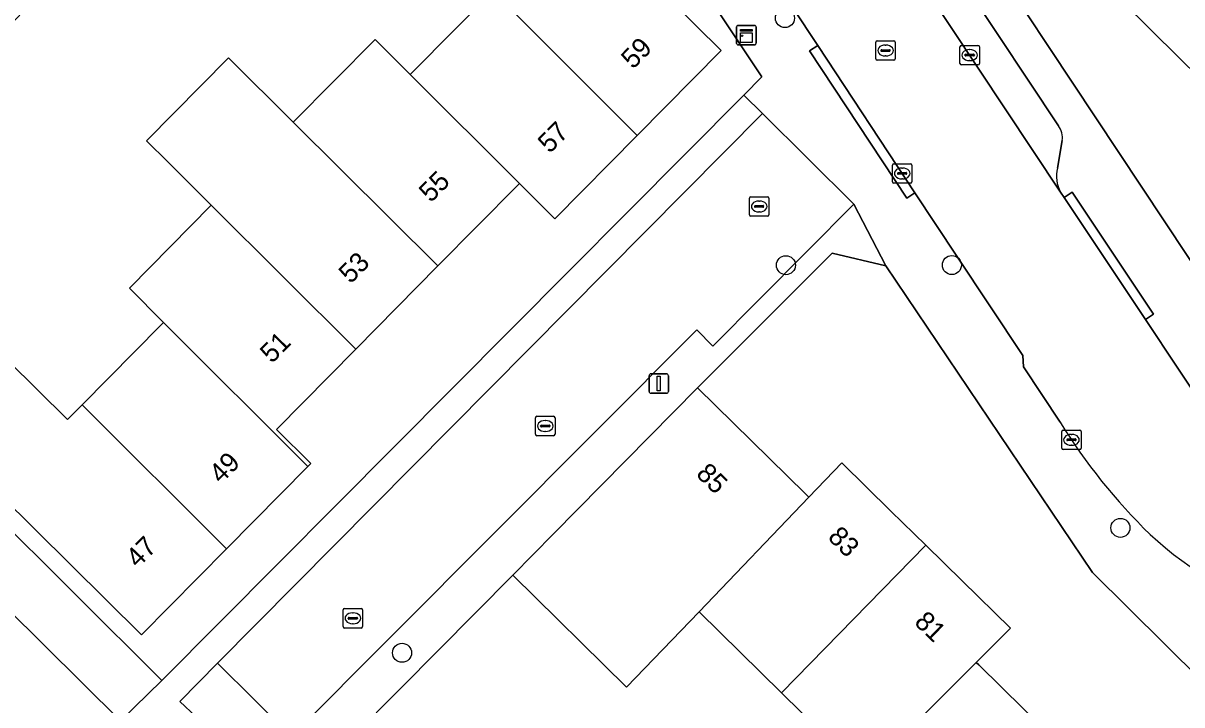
# Model space of a CAD drawing. Extents: x 157767 to 159172, y 387839 to 389425.
# Drawn here: x 158552.4 to 158611.9, y 388629.2 to 388664.2 of the extents above; entities that cross this region are included whole.
import ezdxf

# ---------------------------------------------------------------- set-up
doc = ezdxf.new("R2010")
doc.units = 0
for name, color, linetype in [('IMGEO_Boom', 7, 'Continuous'), ('IMGEO_Erf', 7, 'Continuous'), ('IMGEO_Kast', 7, 'Continuous'), ('IMGEO_Kolk', 7, 'Continuous'), ('IMGEO_Lichtmast', 7, 'Continuous'), ('IMGEO_Muur', 7, 'Continuous'), ('IMGEO_Pand', 7, 'Continuous'), ('IMGEO_Pand_nummerreeks', 7, 'Continuous'), ('IMGEO_Parkeervlak_open', 7, 'Continuous'), ('IMGEO_Rijbaan_lokaal_open', 7, 'Continuous'), ('IMGEO_Rioolput', 7, 'Continuous'), ('IMGEO_Voetpad_open', 7, 'Continuous')]:
    doc.layers.add(name, color=color, linetype=linetype)

msp = doc.modelspace()

# ---------------------------------------------------------------- linework, layer by layer
at = {"layer": 'IMGEO_Boom'}
for centre in [(158591.529, 388664.461), (158591.577, 388651.766), (158600.099, 388651.775), (158608.753, 388638.274), (158571.865, 388631.855)]:
    msp.add_circle(centre, 0.489, dxfattribs=at)
at = {"layer": 'IMGEO_Erf'}
for points in [[(158614.097, 388710.83), (158602.961, 388699.609), (158597.592, 388694.201), (158589.669, 388686.22), (158619.337, 388641.484)], [(158583.08, 388667.92), (158588.259, 388662.804), (158583.936, 388658.428), (158579.707, 388654.148), (158577.893, 388655.963), (158577.778, 388655.847), (158573.708, 388651.728), (158569.493, 388647.462), (158565.416, 388643.335), (158567.187, 388641.586), (158567.036, 388641.433), (158562.851, 388637.197), (158558.485, 388632.778), (158551.208, 388639.968), (158550.58, 388639.332), (158559.524, 388630.436), (158589.411, 388660.505), (158590.346, 388661.446), (158570.547, 388691.173)], [(158552.247, 388664.614), (158548.045, 388660.386), (158545.753, 388662.674), (158541.568, 388658.402), (158539.036, 388655.819), (158536.538, 388653.299), (158547.353, 388642.542), (158551.626, 388646.865), (158554.692, 388643.836), (158555.434, 388644.587), (158559.487, 388648.69), (158559.625, 388648.83), (158557.863, 388650.588), (158562.069, 388654.845), (158559.848, 388657.054), (158558.741, 388658.154), (158562.953, 388662.418), (158566.282, 388659.109), (158570.49, 388663.369), (158572.289, 388661.57), (158572.441, 388661.724), (158576.532, 388665.865)], [(158626.09, 388664.973), (158623.962, 388662.859), (158627.791, 388659.059), (158631.603, 388655.276), (158633.714, 388657.406), (158636.413, 388654.731), (158630.177, 388648.467), (158627.853, 388650.782), (158625.673, 388648.611), (158623.159, 388651.105), (158621.486, 388652.764), (158619.831, 388654.405), (158617.324, 388656.892), (158615.104, 388659.094), (158617.27, 388661.267), (158615.065, 388663.466), (158612.911, 388661.291), (158610.409, 388663.769), (158608.719, 388665.443)], [(158616.629, 388626.752), (158607.313, 388635.978), (158596.708, 388651.742), (158593.956, 388652.392), (158587.033, 388645.475), (158592.578, 388640.017), (158592.755, 388639.842), (158594.452, 388641.612), (158596.972, 388639.139), (158598.758, 388637.386), (158600.633, 388635.546), (158603.101, 388633.123), (158601.351, 388631.365), (158601.476, 388631.242), (158603.802, 388628.953)], [(158557.412, 388628.36), (158535.834, 388649.727), (158533.987, 388647.893), (158531.236, 388645.162), (158527.465, 388641.374), (158524.921, 388638.792), (158523.143, 388640.544), (158520.891, 388638.301), (158522.641, 388636.562), (158519.999, 388633.901), (158519.738, 388633.638), (158517.422, 388631.306), (158515.671, 388633.045), (158514.274, 388631.704), (158517.268, 388628.735), (158513.709, 388625.147), (158512.467, 388626.379), (158509.895, 388623.785), (158508.143, 388625.522), (158505.144, 388622.5), (158507.984, 388619.682), (158506.444, 388618.145), (158521.077, 388603.498)], [(158595.491, 388625.728), (158591.346, 388629.806), (158587.12, 388633.964), (158583.399, 388630.082), (158577.552, 388635.837), (158571.8, 388630.034), (158569.289, 388627.5)]]:
    msp.add_lwpolyline(points, dxfattribs=at)
at = {"layer": 'IMGEO_Kast'}
for p, q in [((158589.045, 388663.163), (158589.045, 388664.004)), ((158589.045, 388664.004), (158589.045, 388663.163)), ((158589.12, 388664.088), (158589.961, 388664.088)), ((158589.961, 388664.088), (158589.12, 388664.088)), ((158590.045, 388664.013), (158590.045, 388663.172)), ((158590.045, 388663.172), (158590.045, 388664.013)), ((158589.97, 388663.088), (158589.129, 388663.088)), ((158589.129, 388663.088), (158589.97, 388663.088))]:
    msp.add_line(p, q, dxfattribs=at)
for points in [[(158589.24, 388663.878), (158589.84, 388663.878), (158589.84, 388663.793), (158589.24, 388663.793), (158589.24, 388663.878)], [(158589.24, 388663.703), (158589.84, 388663.703), (158589.84, 388663.214), (158589.24, 388663.214), (158589.24, 388663.703)]]:
    msp.add_lwpolyline(points, dxfattribs=at)
msp.add_circle((158589.324, 388663.552), 0.0377, dxfattribs=at)
for centre, start, end in [((158589.123, 388664.01), 92.4484, 184.28452), ((158589.123, 388664.01), 92.4484, 184.28452), ((158589.967, 388664.01), 2.4484, 94.28452), ((158589.967, 388664.01), 2.4484, 94.28452), ((158589.123, 388663.166), 182.4484, 274.28452), ((158589.123, 388663.166), 182.4484, 274.28452), ((158589.967, 388663.166), 272.4484, 4.28452), ((158589.967, 388663.166), 272.4484, 4.28452)]:
    msp.add_arc(centre, 0.0779, start, end, dxfattribs=at)
at = {"layer": 'IMGEO_Kolk'}
for p, q in [((158600.513, 388662.134), (158600.513, 388662.986)), ((158600.588, 388663.06), (158601.44, 388663.06)), ((158601.514, 388662.986), (158601.514, 388662.134)), ((158600.772, 388662.554), (158600.772, 388662.566)), ((158601.21, 388662.517), (158600.812, 388662.517)), ((158600.815, 388662.603), (158601.213, 388662.603)), ((158601.001, 388662.84), (158601.026, 388662.84)), ((158601.256, 388662.566), (158601.256, 388662.554)), ((158601.44, 388662.06), (158600.588, 388662.06)), ((158601.024, 388662.28), (158600.999, 388662.28)), ((158597.047, 388656.053), (158597.047, 388656.905)), ((158597.122, 388656.979), (158597.974, 388656.979)), ((158597.306, 388656.473), (158597.306, 388656.485)), ((158597.744, 388656.436), (158597.346, 388656.436)), ((158597.349, 388656.522), (158597.747, 388656.522)), ((158597.535, 388656.759), (158597.56, 388656.759)), ((158597.79, 388656.485), (158597.79, 388656.473)), ((158598.048, 388656.905), (158598.048, 388656.053)), ((158597.974, 388655.979), (158597.122, 388655.979)), ((158597.558, 388656.199), (158597.533, 388656.199)), ((158589.704, 388654.359), (158589.704, 388655.211)), ((158589.779, 388655.285), (158590.631, 388655.285)), ((158590.705, 388655.211), (158590.705, 388654.359)), ((158589.963, 388654.779), (158589.963, 388654.791)), ((158590.401, 388654.742), (158590.003, 388654.742)), ((158590.006, 388654.828), (158590.404, 388654.828)), ((158590.192, 388655.065), (158590.217, 388655.065)), ((158590.447, 388654.791), (158590.447, 388654.779)), ((158590.631, 388654.285), (158589.779, 388654.285)), ((158590.215, 388654.505), (158590.19, 388654.505)), ((158578.72, 388643.08), (158578.72, 388643.932)), ((158578.795, 388644.006), (158579.647, 388644.006)), ((158579.721, 388643.932), (158579.721, 388643.08)), ((158578.979, 388643.5), (158578.979, 388643.512)), ((158579.417, 388643.463), (158579.019, 388643.463)), ((158579.022, 388643.549), (158579.42, 388643.549)), ((158579.208, 388643.786), (158579.233, 388643.786)), ((158579.463, 388643.512), (158579.463, 388643.5)), ((158579.647, 388643.006), (158578.795, 388643.006)), ((158579.231, 388643.226), (158579.206, 388643.226)), ((158605.738, 388642.371), (158605.738, 388643.223)), ((158605.813, 388643.297), (158606.665, 388643.297)), ((158605.997, 388642.791), (158605.997, 388642.803)), ((158606.435, 388642.754), (158606.037, 388642.754)), ((158606.04, 388642.84), (158606.438, 388642.84)), ((158606.226, 388643.077), (158606.251, 388643.077)), ((158606.481, 388642.803), (158606.481, 388642.791)), ((158606.739, 388643.223), (158606.739, 388642.371)), ((158606.665, 388642.297), (158605.813, 388642.297)), ((158606.249, 388642.517), (158606.224, 388642.517)), ((158568.84, 388633.203), (158568.84, 388634.055)), ((158568.915, 388634.129), (158569.767, 388634.129)), ((158569.328, 388633.909), (158569.353, 388633.909)), ((158569.841, 388634.055), (158569.841, 388633.203)), ((158569.099, 388633.623), (158569.099, 388633.635)), ((158569.537, 388633.586), (158569.139, 388633.586)), ((158569.142, 388633.672), (158569.54, 388633.672)), ((158569.351, 388633.349), (158569.326, 388633.349)), ((158569.583, 388633.635), (158569.583, 388633.623)), ((158569.767, 388633.129), (158568.915, 388633.129))]:
    msp.add_line(p, q, dxfattribs=at)
for points in [[(158600.513, 388662.134), (158600.513, 388662.986)], [(158600.588, 388663.06), (158601.44, 388663.06)], [(158601.514, 388662.986), (158601.514, 388662.134)], [(158601.44, 388662.06), (158600.588, 388662.06)], [(158597.047, 388656.053), (158597.047, 388656.905)], [(158597.122, 388656.979), (158597.974, 388656.979)], [(158598.048, 388656.905), (158598.048, 388656.053)], [(158597.974, 388655.979), (158597.122, 388655.979)], [(158589.704, 388654.359), (158589.704, 388655.211)], [(158589.779, 388655.285), (158590.631, 388655.285)], [(158590.705, 388655.211), (158590.705, 388654.359)], [(158590.631, 388654.285), (158589.779, 388654.285)], [(158578.72, 388643.08), (158578.72, 388643.932)], [(158578.795, 388644.006), (158579.647, 388644.006)], [(158579.721, 388643.932), (158579.721, 388643.08)], [(158579.647, 388643.006), (158578.795, 388643.006)], [(158605.738, 388642.371), (158605.738, 388643.223)], [(158605.813, 388643.297), (158606.665, 388643.297)], [(158606.739, 388643.223), (158606.739, 388642.371)], [(158606.665, 388642.297), (158605.813, 388642.297)], [(158568.84, 388633.203), (158568.84, 388634.055)], [(158568.915, 388634.129), (158569.767, 388634.129)], [(158569.841, 388634.055), (158569.841, 388633.203)], [(158569.767, 388633.129), (158568.915, 388633.129)]]:
    msp.add_lwpolyline(points, dxfattribs=at)
for centre, radius, start, end in [((158600.59, 388662.984), 0.0765, 91.55205, 178.44795), ((158600.59, 388662.984), 0.0765, 91.55205, 178.44795), ((158601.438, 388662.984), 0.0765, 1.55205, 88.44795), ((158601.438, 388662.984), 0.0765, 1.55205, 88.44795), ((158600.812, 388662.563), 0.0403, 85.87752, 175.75265), ((158600.809, 388662.553), 0.0366, 178.93798, 274.71019), ((158601.213, 388662.56), 0.043, 264.86636, 352.45326), ((158601.217, 388662.565), 0.0386, 1.73085, 96.63898), ((158600.59, 388662.136), 0.0765, 181.55205, 268.44795), ((158600.59, 388662.136), 0.0765, 181.55205, 268.44795), ((158601.438, 388662.136), 0.0765, 271.55205, 358.44795), ((158601.438, 388662.136), 0.0765, 271.55205, 358.44795), ((158597.124, 388656.903), 0.0765, 91.55205, 178.44795), ((158597.124, 388656.903), 0.0765, 91.55205, 178.44795), ((158597.346, 388656.482), 0.0403, 85.87752, 175.75265), ((158597.343, 388656.472), 0.0366, 178.93798, 274.71019), ((158597.747, 388656.479), 0.043, 264.86636, 352.45326), ((158597.751, 388656.484), 0.0386, 1.73085, 96.63898), ((158597.972, 388656.903), 0.0765, 1.55205, 88.44795), ((158597.972, 388656.903), 0.0765, 1.55205, 88.44795), ((158597.124, 388656.055), 0.0765, 181.55205, 268.44795), ((158597.124, 388656.055), 0.0765, 181.55205, 268.44795), ((158597.972, 388656.055), 0.0765, 271.55205, 358.44795), ((158597.972, 388656.055), 0.0765, 271.55205, 358.44795), ((158589.781, 388655.209), 0.0765, 91.55205, 178.44795), ((158589.781, 388655.209), 0.0765, 91.55205, 178.44795), ((158590.629, 388655.209), 0.0765, 1.55205, 88.44795), ((158590.629, 388655.209), 0.0765, 1.55205, 88.44795), ((158590.003, 388654.788), 0.0403, 85.87752, 175.75265), ((158590, 388654.778), 0.0366, 178.93798, 274.71019), ((158590.404, 388654.785), 0.043, 264.86636, 352.45326), ((158590.408, 388654.79), 0.0386, 1.73085, 96.63898), ((158589.781, 388654.361), 0.0765, 181.55205, 268.44795), ((158589.781, 388654.361), 0.0765, 181.55205, 268.44795), ((158590.629, 388654.361), 0.0765, 271.55205, 358.44795), ((158590.629, 388654.361), 0.0765, 271.55205, 358.44795), ((158578.797, 388643.93), 0.0765, 91.55205, 178.44795), ((158578.797, 388643.93), 0.0765, 91.55205, 178.44795), ((158579.645, 388643.93), 0.0765, 1.55205, 88.44795), ((158579.645, 388643.93), 0.0765, 1.55205, 88.44795), ((158579.019, 388643.509), 0.0403, 85.87752, 175.75265), ((158579.016, 388643.499), 0.0366, 178.93798, 274.71019), ((158579.42, 388643.506), 0.043, 264.86636, 352.45326), ((158579.424, 388643.511), 0.0386, 1.73085, 96.63898), ((158578.797, 388643.082), 0.0765, 181.55205, 268.44795), ((158578.797, 388643.082), 0.0765, 181.55205, 268.44795), ((158579.645, 388643.082), 0.0765, 271.55205, 358.44795), ((158579.645, 388643.082), 0.0765, 271.55205, 358.44795), ((158605.815, 388643.221), 0.0765, 91.55205, 178.44795), ((158605.815, 388643.221), 0.0765, 91.55205, 178.44795), ((158606.037, 388642.8), 0.0403, 85.87752, 175.75265), ((158606.034, 388642.79), 0.0366, 178.93798, 274.71019), ((158606.438, 388642.797), 0.043, 264.86636, 352.45326), ((158606.442, 388642.802), 0.0386, 1.73085, 96.63898), ((158606.663, 388643.221), 0.0765, 1.55205, 88.44795), ((158606.663, 388643.221), 0.0765, 1.55205, 88.44795), ((158605.815, 388642.373), 0.0765, 181.55205, 268.44795), ((158605.815, 388642.373), 0.0765, 181.55205, 268.44795), ((158606.663, 388642.373), 0.0765, 271.55205, 358.44795), ((158606.663, 388642.373), 0.0765, 271.55205, 358.44795), ((158568.917, 388634.053), 0.0765, 91.55205, 178.44795), ((158568.917, 388634.053), 0.0765, 91.55205, 178.44795), ((158569.765, 388634.053), 0.0765, 1.55205, 88.44795), ((158569.765, 388634.053), 0.0765, 1.55205, 88.44795), ((158568.917, 388633.205), 0.0765, 181.55205, 268.44795), ((158568.917, 388633.205), 0.0765, 181.55205, 268.44795), ((158569.139, 388633.632), 0.0403, 85.87752, 175.75265), ((158569.136, 388633.622), 0.0366, 178.93798, 274.71019), ((158569.54, 388633.629), 0.043, 264.86636, 352.45326), ((158569.544, 388633.634), 0.0386, 1.73085, 96.63898), ((158569.765, 388633.205), 0.0765, 271.55205, 358.44795), ((158569.765, 388633.205), 0.0765, 271.55205, 358.44795)]:
    msp.add_arc(centre, radius, start, end, dxfattribs=at)
for centre, major_axis, ratio, start_param, end_param in [((158601, 388662.56), (-0.387, 0.002), 0.722429, 4.712389, 7.853982), ((158601.025, 388662.56), (-0.39, 0.002), 0.717154, 1.570796, 4.712389), ((158597.534, 388656.479), (-0.387, 0.002), 0.722429, 4.712389, 7.853982), ((158597.559, 388656.479), (-0.39, 0.002), 0.717154, 1.570796, 4.712389), ((158590.191, 388654.785), (-0.387, 0.002), 0.722429, 4.712389, 7.853982), ((158590.216, 388654.785), (-0.39, 0.002), 0.717154, 1.570796, 4.712389), ((158579.207, 388643.506), (-0.387, 0.002), 0.722429, 4.712389, 7.853982), ((158579.232, 388643.506), (-0.39, 0.002), 0.717154, 1.570796, 4.712389), ((158606.225, 388642.797), (-0.387, 0.002), 0.722429, 4.712389, 7.853982), ((158606.25, 388642.797), (-0.39, 0.002), 0.717154, 1.570796, 4.712389), ((158569.327, 388633.629), (-0.387, 0.002), 0.722429, 4.712389, 7.853982), ((158569.352, 388633.629), (-0.39, 0.002), 0.717154, 1.570796, 4.712389)]:
    msp.add_ellipse(centre, major_axis=major_axis, ratio=ratio, start_param=start_param, end_param=end_param, dxfattribs=at)
at = {"layer": 'IMGEO_Lichtmast'}
for p, q in [((158584.553, 388645.286), (158584.553, 388646.086)), ((158584.553, 388646.086), (158584.553, 388645.286)), ((158584.653, 388646.186), (158585.443, 388646.186)), ((158585.443, 388646.186), (158584.653, 388646.186)), ((158585.543, 388646.086), (158585.543, 388645.286)), ((158585.543, 388645.286), (158585.543, 388646.086)), ((158585.443, 388645.186), (158584.653, 388645.186)), ((158584.653, 388645.186), (158585.443, 388645.186))]:
    msp.add_line(p, q, dxfattribs=at)
msp.add_lwpolyline([(158584.973, 388646.061), (158585.123, 388646.061), (158585.123, 388645.311), (158584.973, 388645.311), (158584.973, 388646.061)], dxfattribs=at)
for centre, start, end in [((158584.653, 388646.086), 90, 180), ((158584.653, 388646.086), 90, 180), ((158585.443, 388646.086), 0, 90), ((158585.443, 388646.086), 360, 90), ((158584.653, 388645.286), 180, 270), ((158584.653, 388645.286), 180, 270), ((158585.443, 388645.286), 270, 0), ((158585.443, 388645.286), 270, 0)]:
    msp.add_arc(centre, 0.1, start, end, dxfattribs=at)
at = {"layer": 'IMGEO_Muur'}
msp.add_lwpolyline([(158577.552, 388635.837), (158571.8, 388630.034)], dxfattribs=at)
at = {"layer": 'IMGEO_Pand'}
for points in [[(158615.024, 388671.782), (158608.719, 388665.443), (158610.409, 388663.769), (158612.911, 388661.291), (158615.065, 388663.466), (158617.27, 388661.267), (158623.531, 388667.548), (158620.966, 388670.13), (158618.838, 388668.016)], [(158583.936, 388658.428), (158588.259, 388662.804), (158583.08, 388667.92), (158583.433, 388668.277), (158582.935, 388668.769), (158582.583, 388668.413), (158580.794, 388670.179), (158576.532, 388665.865)], [(158576.532, 388665.865), (158572.441, 388661.724), (158572.289, 388661.57), (158577.893, 388655.963), (158579.707, 388654.148), (158583.936, 388658.428)], [(158572.289, 388661.57), (158570.49, 388663.369), (158566.282, 388659.109), (158573.708, 388651.728), (158577.778, 388655.847), (158577.893, 388655.963)], [(158566.282, 388659.109), (158562.953, 388662.418), (158558.741, 388658.154), (158559.848, 388657.054), (158562.069, 388654.845), (158569.493, 388647.462), (158573.708, 388651.728)], [(158562.069, 388654.845), (158557.863, 388650.588), (158559.625, 388648.83), (158567.036, 388641.433), (158567.187, 388641.586), (158565.416, 388643.335), (158569.493, 388647.462)], [(158559.625, 388648.83), (158559.487, 388648.69), (158555.434, 388644.587), (158562.851, 388637.197), (158567.036, 388641.433)], [(158555.434, 388644.587), (158554.692, 388643.836), (158551.626, 388646.865), (158547.353, 388642.542), (158547.268, 388642.455), (158550.505, 388639.257), (158550.58, 388639.332), (158551.208, 388639.968), (158558.485, 388632.778), (158562.851, 388637.197)], [(158592.755, 388639.842), (158592.578, 388640.017), (158587.033, 388645.475), (158579.644, 388637.964), (158577.552, 388635.837), (158583.399, 388630.082), (158587.12, 388633.964)], [(158598.758, 388637.386), (158596.972, 388639.139), (158594.452, 388641.612), (158592.755, 388639.842), (158587.12, 388633.964), (158591.346, 388629.806)], [(158601.351, 388631.365), (158603.101, 388633.123), (158600.633, 388635.546), (158598.758, 388637.386), (158591.346, 388629.806), (158595.491, 388625.728), (158595.615, 388625.606)], [(158605.562, 388627.222), (158603.802, 388628.953), (158601.476, 388631.242), (158601.351, 388631.365), (158595.615, 388625.606), (158593.933, 388623.918), (158598.143, 388619.776)]]:
    msp.add_lwpolyline(points, close=True, dxfattribs=at)
at = {"layer": 'IMGEO_Parkeervlak_open'}
for points in [[(158589.66, 388679.714), (158594.29, 388672.719), (158595.808, 388670.425), (158605.67, 388655.524)], [(158605.568, 388658.934), (158600.93, 388665.935), (158596.767, 388672.219), (158592.887, 388678.076)], [(158605.527, 388656.75), (158605.769, 388658.165)]]:
    msp.add_lwpolyline(points, dxfattribs=at)
for centre, radius, start, end in [((158604.714, 388658.3), 1.064, 352.71496, 36.58138), ((158607.198, 388656.324), 1.724, 165.67824, 207.62754)]:
    msp.add_arc(centre, radius, start, end, dxfattribs=at)
at = {"layer": 'IMGEO_Rijbaan_lokaal_open'}
msp.add_lwpolyline([(158613.36, 388643.983), (158610.034, 388648.973), (158605.86, 388655.237), (158605.67, 388655.524), (158595.808, 388670.425), (158590.608, 388666.992), (158593.208, 388663.052), (158598.202, 388655.486), (158600.352, 388652.229), (158603.741, 388647.136), (158603.774, 388646.546), (158605.652, 388643.707)], dxfattribs=at)
for points in [[(158566.185, 388627.548), (158586.996, 388648.449), (158587.817, 388647.61), (158595.063, 388654.898), (158590.376, 388659.557), (158562.395, 388631.319)], [(158561.302, 388628.558), (158564.26, 388625.614), (158564.784, 388626.141), (158566.185, 388627.548), (158562.395, 388631.319), (158560.451, 388629.357)]]:
    msp.add_lwpolyline(points, close=True, dxfattribs=at)
for centre, radius, start, end in [((158631.766, 388659.881), 30.717, 211.77317, 225.6021), ((158623.172, 388651.943), 19.042, 227.36749, 252.68981)]:
    msp.add_arc(centre, radius, start, end, dxfattribs=at)
at = {"layer": 'IMGEO_Rioolput'}
for p, q in [((158596.193, 388662.37), (158596.193, 388663.222)), ((158596.268, 388663.296), (158597.12, 388663.296)), ((158596.681, 388663.076), (158596.706, 388663.076)), ((158597.194, 388663.222), (158597.194, 388662.37)), ((158596.452, 388662.79), (158596.452, 388662.802)), ((158596.89, 388662.753), (158596.492, 388662.753)), ((158596.495, 388662.839), (158596.893, 388662.839)), ((158596.704, 388662.516), (158596.679, 388662.516)), ((158596.936, 388662.802), (158596.936, 388662.79)), ((158597.12, 388662.296), (158596.268, 388662.296))]:
    msp.add_line(p, q, dxfattribs=at)
for points in [[(158596.193, 388662.37), (158596.193, 388663.222)], [(158596.268, 388663.296), (158597.12, 388663.296)], [(158597.194, 388663.222), (158597.194, 388662.37)], [(158597.12, 388662.296), (158596.268, 388662.296)]]:
    msp.add_lwpolyline(points, dxfattribs=at)
for centre, radius, start, end in [((158596.27, 388663.22), 0.0765, 91.55205, 178.44795), ((158596.27, 388663.22), 0.0765, 91.55205, 178.44795), ((158597.118, 388663.22), 0.0765, 1.55205, 88.44795), ((158597.118, 388663.22), 0.0765, 1.55205, 88.44795), ((158596.27, 388662.372), 0.0765, 181.55205, 268.44795), ((158596.27, 388662.372), 0.0765, 181.55205, 268.44795), ((158596.492, 388662.799), 0.0403, 85.87752, 175.75265), ((158596.489, 388662.789), 0.0366, 178.93798, 274.71019), ((158596.893, 388662.796), 0.043, 264.86636, 352.45326), ((158596.897, 388662.801), 0.0386, 1.73085, 96.63898), ((158597.118, 388662.372), 0.0765, 271.55205, 358.44795), ((158597.118, 388662.372), 0.0765, 271.55205, 358.44795)]:
    msp.add_arc(centre, radius, start, end, dxfattribs=at)
for centre, major_axis, ratio, start_param, end_param in [((158596.68, 388662.796), (-0.387, 0.002), 0.722429, 4.712389, 7.853982), ((158596.705, 388662.796), (-0.39, 0.002), 0.717154, 1.570796, 4.712389)]:
    msp.add_ellipse(centre, major_axis=major_axis, ratio=ratio, start_param=start_param, end_param=end_param, dxfattribs=at)
at = {"layer": 'IMGEO_Voetpad_open'}
for points in [[(158619.337, 388641.484), (158589.669, 388686.22), (158588.577, 388687.835), (158585.728, 388692.145), (158582.41, 388697.212), (158558.733, 388732.954)], [(158570.547, 388691.173), (158590.346, 388661.446), (158589.411, 388660.505), (158590.376, 388659.557), (158595.063, 388654.898), (158596.708, 388651.742), (158607.313, 388635.978), (158616.629, 388626.752), (158623.757, 388619.36), (158629.742, 388623.864), (158645.526, 388635.741), (158649.287, 388630.622), (158650.231, 388631.33), (158648.563, 388633.554), (158648.732, 388633.681), (158646.61, 388636.55), (158646.242, 388637.048), (158653.33, 388642.282), (158653.951, 388642.029), (158656.719, 388640.901), (158655.813, 388638.69), (158657.38, 388639.865), (158658.395, 388642.36), (158659.307, 388644.6)], [(158605.652, 388643.707), (158603.774, 388646.546), (158603.741, 388647.136), (158600.352, 388652.229), (158598.202, 388655.486), (158597.785, 388655.211), (158592.791, 388662.777), (158593.208, 388663.052), (158590.608, 388666.992), (158589.092, 388669.288), (158576.936, 388687.705)], [(158592.887, 388678.076), (158596.767, 388672.219), (158597.191, 388672.498), (158601.342, 388666.206), (158600.93, 388665.935), (158605.568, 388658.934)], [(158503.37, 388673.018), (158514.447, 388661.869), (158528.133, 388648.093), (158528.371, 388647.854), (158529.355, 388646.863), (158529.451, 388646.96), (158532.202, 388649.691), (158534.049, 388651.525), (158535.834, 388649.727), (158557.412, 388628.36), (158559.524, 388630.436), (158550.58, 388639.332), (158550.505, 388639.257), (158547.268, 388642.455), (158547.353, 388642.542), (158536.538, 388653.299), (158532.764, 388657.052), (158531.974, 388657.838), (158530.953, 388656.804), (158527.313, 388653.173), (158523.076, 388657.421), (158505.439, 388675.205)], [(158534.945, 388602.947), (158539.553, 388607.565), (158539.929, 388607.221), (158561.302, 388628.558), (158560.451, 388629.357), (158562.395, 388631.319), (158590.376, 388659.557), (158589.411, 388660.505), (158559.524, 388630.436), (158557.412, 388628.36), (158530.841, 388601.541)], [(158605.769, 388658.165), (158605.527, 388656.75)], [(158605.67, 388655.524), (158605.86, 388655.237), (158606.276, 388655.514), (158610.45, 388649.25), (158610.034, 388648.973), (158613.36, 388643.983)], [(158547.497, 388601.298), (158545.364, 388603.361), (158549.043, 388607.072), (158567.948, 388626.147), (158569.289, 388627.5), (158571.8, 388630.034), (158577.552, 388635.837), (158579.644, 388637.964), (158587.033, 388645.475), (158593.956, 388652.392), (158596.708, 388651.742), (158595.063, 388654.898), (158587.817, 388647.61), (158586.996, 388648.449), (158566.185, 388627.548), (158564.784, 388626.141), (158564.26, 388625.614), (158539.428, 388600.66), (158538.477, 388596.982), (158537.568, 388593.314), (158538.913, 388588.763), (158541.422, 388589.584), (158543.993, 388590.408)]]:
    msp.add_lwpolyline(points, dxfattribs=at)
for points in [[(158598.202, 388655.486), (158593.208, 388663.052), (158592.791, 388662.777), (158597.785, 388655.211)], [(158610.034, 388648.973), (158610.45, 388649.25), (158606.276, 388655.514), (158605.86, 388655.237)]]:
    msp.add_lwpolyline(points, close=True, dxfattribs=at)
for centre, radius, start, end in [((158604.714, 388658.3), 1.064, 352.71496, 36.58138), ((158607.198, 388656.324), 1.724, 165.67824, 207.62754), ((158631.766, 388659.881), 30.717, 211.77317, 225.6021), ((158623.172, 388651.943), 19.042, 227.36749, 252.68981)]:
    msp.add_arc(centre, radius, start, end, dxfattribs=at)

# ---------------------------------------------------------------- texts
at = {"layer": 'IMGEO_Pand_nummerreeks'}
for s, rotation, p in [('59', 45.34872, (158583.725, 388661.799)), ('57', 45.34961, (158579.449, 388657.471)), ('55', 45.34388, (158573.345, 388654.945)), ('53', 45.34388, (158569.224, 388650.774)), ('51', 45.34388, (158565.182, 388646.684)), ('49', 45.34961, (158562.57, 388640.498)), ('85', 315.45253, (158586.915, 388640.988)), ('83', 314.98844, (158593.679, 388637.745)), ('47', 45.34685, (158558.295, 388636.171)), ('81', 316.08279, (158598.119, 388633.367))]:
    msp.add_text(s, height=1, rotation=rotation, dxfattribs=at).set_placement(p)

doc.saveas('drawing.dxf')
